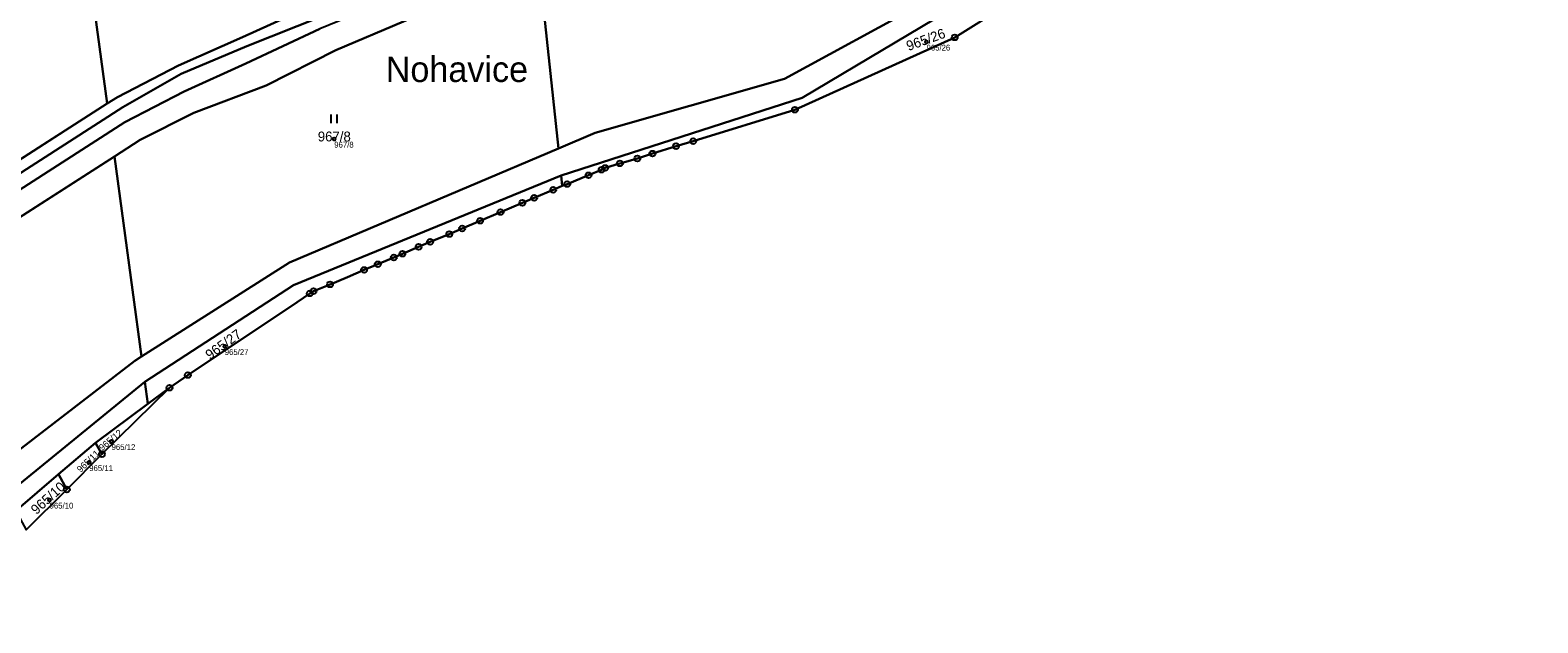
# Model space of a CAD drawing. Extents: x -603967 to -594699, y -1179315 to -1165625.
# Drawn here: x -596542.5 to -596282.7, y -1172863.1 to -1172760.8 of the extents above; entities that cross this region are included whole.
import ezdxf

# ---------------------------------------------------------------- set-up
doc = ezdxf.new("R2010")
doc.units = 0
for name, color, linetype in [('Definiční body', 7, 'Continuous'), ('Hranice parcel', 7, 'Continuous'), ('Parcelní čísla', 7, 'Continuous'), ('Polygon ku', 7, 'Continuous'), ('Polygon parcely', 7, 'Continuous'), ('Pop  PČ popisy', 7, 'Continuous'), ('Značky bodu BP', 7, 'Continuous'), ('Značky kultur', 7, 'Continuous')]:
    doc.layers.add(name, color=color, linetype=linetype)

msp = doc.modelspace()

# ---------------------------------------------------------------- linework, layer by layer
at = {"layer": 'Definiční body'}
for centre in [(-596388.03, -1172762.86994), (-596490.07, -1172779.60994), (-596508.94, -1172815.37994), (-596528.43, -1172831.75994), (-596532.28, -1172835.39994), (-596539.11, -1172841.85994)]:
    msp.add_circle(centre, 0.25, dxfattribs=at)
at = {"layer": 'Hranice parcel'}
for p, q in [((-596529.17, -1172773.51), (-596533.31, -1172742.84)), ((-596454.82, -1172749.41), (-596451.46, -1172781.26)), ((-596378.08, -1172758.96), (-596383.18, -1172762.1)), ((-596529.17, -1172773.51), (-596576.97, -1172804.22)), ((-596431.19, -1172780.86), (-596435.24, -1172782.14)), ((-596428.22, -1172780), (-596431.19, -1172780.86)), ((-596575.54, -1172813.17), (-596527.94, -1172782.63)), ((-596527.94, -1172782.63), (-596523.29, -1172817.13)), ((-596437.85, -1172782.97), (-596440.86, -1172783.82)), ((-596435.24, -1172782.14), (-596437.85, -1172782.97)), ((-596450.97, -1172785.94), (-596450.79, -1172787.71)), ((-596446.25, -1172785.87), (-596449.93, -1172787.39)), ((-596444.01, -1172784.91), (-596446.25, -1172785.87)), ((-596452.34, -1172788.38), (-596455.63, -1172789.77)), ((-596450.79, -1172787.71), (-596452.34, -1172788.38)), ((-596449.93, -1172787.39), (-596450.79, -1172787.71)), ((-596457.66, -1172790.62), (-596461.42, -1172792.22)), ((-596455.63, -1172789.77), (-596457.66, -1172790.62)), ((-596464.95, -1172793.71), (-596468.04, -1172795.06)), ((-596461.42, -1172792.22), (-596464.95, -1172793.71)), ((-596470.25, -1172796.01), (-596473.54, -1172797.36)), ((-596468.04, -1172795.06), (-596470.25, -1172796.01)), ((-596475.53, -1172798.21), (-596478.33, -1172799.4)), ((-596473.54, -1172797.36), (-596475.53, -1172798.21)), ((-596482.57, -1172801.22), (-596484.93, -1172802.2)), ((-596479.81, -1172800.05), (-596482.57, -1172801.22)), ((-596478.33, -1172799.4), (-596479.81, -1172800.05)), ((-596487.8, -1172803.42), (-596490.8, -1172804.69)), ((-596484.93, -1172802.2), (-596487.8, -1172803.42)), ((-596494.27, -1172806.25), (-596496.46, -1172807.78)), ((-596496.46, -1172807.78), (-596515.3, -1172820.33)), ((-596568.33, -1172858.72), (-596522.71, -1172821.48)), ((-596530.09, -1172833.97), (-596518.45, -1172822.52)), ((-596522.71, -1172821.48), (-596522.2, -1172825.27)), ((-596518.45, -1172822.52), (-596522.2, -1172825.27)), ((-596515.3, -1172820.33), (-596518.45, -1172822.52)), ((-596522.2, -1172825.27), (-596531.23, -1172832.04)), ((-596531.23, -1172832.04), (-596537.6, -1172837.45)), ((-596530.09, -1172833.97), (-596531.23, -1172832.04)), ((-596536.15, -1172840.06), (-596530.09, -1172833.97)), ((-596537.6, -1172837.45), (-596544.94, -1172843.73)), ((-596536.15, -1172840.06), (-596537.6, -1172837.45)), ((-596543.15, -1172847.02), (-596536.15, -1172840.06))]:
    msp.add_line(p, q, dxfattribs=at)
for points in [[(-596282.71, -1172606.41), (-596323.04, -1172633.72), (-596338.05, -1172648.46), (-596409.77, -1172721.29), (-596420.57, -1172729.8), (-596427.33, -1172733.94), (-596492.56, -1172760.62), (-596505.31, -1172766.57), (-596515.94, -1172771.42), (-596526.14, -1172776.69), (-596616.62, -1172834.97), (-596628.58, -1172840.47), (-596641.34, -1172844.81), (-596652.3, -1172846.43), (-596664.94, -1172847.35), (-596674.72, -1172845.64), (-596743.14, -1172834.08), (-596746.43, -1172833.81), (-596771.39, -1172831.78), (-596781.08, -1172832.38), (-596826.34, -1172838.31)], [(-596455.7, -1172741.09), (-596493.2, -1172756.33), (-596505.89, -1172762.07), (-596516.9, -1172766.93), (-596527.42, -1172772.38), (-596529.17, -1172773.51)], [(-596527.94, -1172782.63), (-596523.52, -1172779.79), (-596514.29, -1172775.08), (-596501.78, -1172770.38), (-596489.8, -1172764.27), (-596454.82, -1172749.41)], [(-596378.14, -1172748.32), (-596388.41, -1172756.14), (-596412.51, -1172769.22), (-596445.12, -1172778.57), (-596451.46, -1172781.26)], [(-596450.97, -1172785.94), (-596409.46, -1172772.54), (-596377.42, -1172753.4)], [(-597030.65, -1172838.75), (-597013.99, -1172836.28), (-596923.25, -1172839.27), (-596887.88, -1172838.93), (-596826.49, -1172836.21), (-596791.3, -1172830.85), (-596780.8, -1172829.58), (-596771.4, -1172829.16), (-596762.73, -1172828.99), (-596746.07, -1172831.01), (-596742.78, -1172831.4), (-596674.51, -1172842.58), (-596663.92, -1172844.44), (-596652.36, -1172843.65), (-596640.29, -1172841.7), (-596628.88, -1172837.67), (-596617.44, -1172832.7), (-596526.51, -1172774.12), (-596516.45, -1172768.35), (-596505.12, -1172763.62), (-596492.27, -1172758.51)], [(-596383.18, -1172762.1), (-596410.7, -1172774.56), (-596428.22, -1172780)], [(-596451.46, -1172781.26), (-596497.76, -1172800.94), (-596523.29, -1172817.13)], [(-596522.71, -1172821.48), (-596497.07, -1172804.83), (-596450.97, -1172785.94)], [(-596440.86, -1172783.82), (-596443.39, -1172784.61), (-596444.01, -1172784.91)], [(-596490.8, -1172804.69), (-596493.65, -1172805.86), (-596494.27, -1172806.25)], [(-596523.29, -1172817.13), (-596524.43, -1172817.86), (-596569.27, -1172852.4)]]:
    msp.add_lwpolyline(points, dxfattribs=at)
at = {"layer": 'Polygon ku'}
msp.add_lwpolyline([(-596543.15, -1172847.02), (-596536.15, -1172840.06), (-596530.09, -1172833.97), (-596518.45, -1172822.52), (-596515.3, -1172820.33), (-596496.46, -1172807.78), (-596494.27, -1172806.25), (-596493.65, -1172805.86), (-596490.8, -1172804.69), (-596487.8, -1172803.42), (-596484.93, -1172802.2), (-596482.57, -1172801.22), (-596479.81, -1172800.05), (-596478.33, -1172799.4), (-596475.53, -1172798.21), (-596473.54, -1172797.36), (-596470.25, -1172796.01), (-596468.04, -1172795.06), (-596464.95, -1172793.71), (-596461.42, -1172792.22), (-596457.66, -1172790.62), (-596455.63, -1172789.77), (-596452.34, -1172788.38), (-596450.79, -1172787.71), (-596449.93, -1172787.39), (-596446.25, -1172785.87), (-596444.01, -1172784.91), (-596443.39, -1172784.61), (-596440.86, -1172783.82), (-596437.85, -1172782.97), (-596435.24, -1172782.14), (-596431.19, -1172780.86), (-596428.22, -1172780), (-596410.7, -1172774.56), (-596383.18, -1172762.1), (-596378.08, -1172758.96)], dxfattribs=at)
at = {"layer": 'Polygon parcely'}
for points in [[(-596451.46, -1172781.26), (-596445.12, -1172778.57), (-596412.51, -1172769.22), (-596388.41, -1172756.14), (-596378.14, -1172748.32), (-596385.02, -1172699.98), (-596404.69, -1172719.8), (-596411.86, -1172727.1), (-596417.98, -1172732.33), (-596425.14, -1172736.69), (-596437.4, -1172742.01), (-596454.82, -1172749.41)], [(-596529.17, -1172773.51), (-596527.42, -1172772.38), (-596516.9, -1172766.93), (-596505.89, -1172762.07), (-596493.2, -1172756.33), (-596455.7, -1172741.09), (-596458.07, -1172718.56), (-596461.44, -1172719.86), (-596474.18, -1172724.06), (-596529.72, -1172741.59), (-596533.31, -1172742.84)], [(-596529.17, -1172773.51), (-596533.31, -1172742.84), (-596540.4, -1172745.31), (-596549.17, -1172748.72), (-596557.86, -1172753.53), (-596569.23, -1172760.56), (-596577.19, -1172765.87), (-596581.61, -1172768.92), (-596576.97, -1172804.22)], [(-596523.29, -1172817.13), (-596497.76, -1172800.94), (-596451.46, -1172781.26), (-596454.82, -1172749.41), (-596489.8, -1172764.27), (-596501.78, -1172770.38), (-596514.29, -1172775.08), (-596523.52, -1172779.79), (-596527.94, -1172782.63)], [(-596450.79, -1172787.71), (-596449.93, -1172787.39), (-596446.25, -1172785.87), (-596444.01, -1172784.91), (-596443.39, -1172784.61), (-596440.86, -1172783.82), (-596437.85, -1172782.97), (-596435.24, -1172782.14), (-596431.19, -1172780.86), (-596428.22, -1172780), (-596410.7, -1172774.56), (-596383.18, -1172762.1), (-596378.08, -1172758.96), (-596376.75, -1172758.14), (-596377.42, -1172753.4), (-596409.46, -1172772.54), (-596450.97, -1172785.94)], [(-596569.27, -1172852.4), (-596524.43, -1172817.86), (-596523.29, -1172817.13), (-596527.94, -1172782.63), (-596575.54, -1172813.17)], [(-596450.97, -1172785.94), (-596497.07, -1172804.83), (-596522.71, -1172821.48), (-596522.2, -1172825.27), (-596518.45, -1172822.52), (-596515.3, -1172820.33), (-596496.46, -1172807.78), (-596494.27, -1172806.25), (-596493.65, -1172805.86), (-596490.8, -1172804.69), (-596487.8, -1172803.42), (-596484.93, -1172802.2), (-596482.57, -1172801.22), (-596479.81, -1172800.05), (-596478.33, -1172799.4), (-596475.53, -1172798.21), (-596473.54, -1172797.36), (-596470.25, -1172796.01), (-596468.04, -1172795.06), (-596464.95, -1172793.71), (-596461.42, -1172792.22), (-596457.66, -1172790.62), (-596455.63, -1172789.77), (-596452.34, -1172788.38), (-596450.79, -1172787.71)], [(-596568.33, -1172858.72), (-596567.56, -1172863.07), (-596564.22, -1172860.21), (-596554.63, -1172852.01), (-596544.94, -1172843.73), (-596537.6, -1172837.45), (-596531.23, -1172832.04), (-596522.2, -1172825.27), (-596522.71, -1172821.48)], [(-596518.45, -1172822.52), (-596522.2, -1172825.27), (-596531.23, -1172832.04), (-596530.09, -1172833.97)], [(-596530.09, -1172833.97), (-596531.23, -1172832.04), (-596537.6, -1172837.45), (-596536.15, -1172840.06)], [(-596536.15, -1172840.06), (-596537.6, -1172837.45), (-596544.94, -1172843.73), (-596543.15, -1172847.02)]]:
    msp.add_lwpolyline(points, close=True, dxfattribs=at)
for points in [[(-596575.54, -1172813.17), (-596527.94, -1172782.63), (-596523.52, -1172779.79), (-596514.29, -1172775.08), (-596501.78, -1172770.38), (-596489.8, -1172764.27), (-596454.82, -1172749.41)], [(-596568.33, -1172858.72), (-596522.71, -1172821.48), (-596497.07, -1172804.83), (-596450.97, -1172785.94), (-596409.46, -1172772.54), (-596377.42, -1172753.4)], [(-596493.2, -1172756.33), (-596505.89, -1172762.07), (-596516.9, -1172766.93), (-596527.42, -1172772.38), (-596529.17, -1172773.51), (-596576.97, -1172804.22)], [(-596388.41, -1172756.14), (-596412.51, -1172769.22), (-596445.12, -1172778.57), (-596451.46, -1172781.26), (-596497.76, -1172800.94), (-596523.29, -1172817.13), (-596524.43, -1172817.86), (-596569.27, -1172852.4)], [(-597030.65, -1172838.75), (-597013.99, -1172836.28), (-596923.25, -1172839.27), (-596887.88, -1172838.93), (-596826.49, -1172836.21), (-596791.3, -1172830.85), (-596780.8, -1172829.58), (-596771.4, -1172829.16), (-596762.73, -1172828.99), (-596746.07, -1172831.01), (-596742.78, -1172831.4), (-596674.51, -1172842.58), (-596663.92, -1172844.44), (-596652.36, -1172843.65), (-596640.29, -1172841.7), (-596628.88, -1172837.67), (-596617.44, -1172832.7), (-596526.51, -1172774.12), (-596516.45, -1172768.35), (-596505.12, -1172763.62), (-596492.27, -1172758.51)], [(-596492.27, -1172758.51), (-596505.12, -1172763.62), (-596516.45, -1172768.35), (-596526.51, -1172774.12), (-596617.44, -1172832.7), (-596628.88, -1172837.67), (-596640.29, -1172841.7), (-596652.36, -1172843.65), (-596663.92, -1172844.44), (-596674.51, -1172842.58), (-596742.78, -1172831.4), (-596746.07, -1172831.01), (-596762.73, -1172828.99), (-596771.4, -1172829.16), (-596780.8, -1172829.58), (-596791.3, -1172830.85), (-596826.49, -1172836.21), (-596887.88, -1172838.93), (-596923.25, -1172839.27), (-597013.99, -1172836.28), (-597030.65, -1172838.75)], [(-597030.61, -1172841.59), (-597015.5, -1172838.83), (-596944.68, -1172841.22), (-596923.41, -1172841.93), (-596905.67, -1172841.75), (-596888.3, -1172841.17), (-596840.79, -1172839.31), (-596826.34, -1172838.31), (-596781.08, -1172832.38), (-596771.39, -1172831.78), (-596746.43, -1172833.81), (-596743.14, -1172834.08), (-596674.72, -1172845.64), (-596664.94, -1172847.35), (-596652.3, -1172846.43), (-596641.34, -1172844.81), (-596628.58, -1172840.47), (-596616.62, -1172834.97), (-596526.14, -1172776.69), (-596515.94, -1172771.42), (-596505.31, -1172766.57), (-596492.56, -1172760.62)], [(-596492.56, -1172760.62), (-596505.31, -1172766.57), (-596515.94, -1172771.42), (-596526.14, -1172776.69), (-596616.62, -1172834.97), (-596628.58, -1172840.47), (-596641.34, -1172844.81), (-596652.3, -1172846.43), (-596664.94, -1172847.35), (-596674.72, -1172845.64), (-596743.14, -1172834.08), (-596746.43, -1172833.81), (-596771.39, -1172831.78), (-596781.08, -1172832.38), (-596826.34, -1172838.31), (-596840.79, -1172839.31), (-596888.3, -1172841.17), (-596905.67, -1172841.75), (-596923.41, -1172841.93), (-596944.68, -1172841.22), (-597015.5, -1172838.83), (-597030.61, -1172841.59)]]:
    msp.add_lwpolyline(points, dxfattribs=at)
at = {"layer": 'Značky bodu BP'}
for centre, radius in [((-596383.18, -1172762.09988), 0.5), ((-596383.18, -1172762.09988), 0.0303), ((-596410.7, -1172774.55988), 0.5), ((-596410.7, -1172774.55988), 0.0303), ((-596431.19, -1172780.85988), 0.5), ((-596431.19, -1172780.85988), 0.0303), ((-596428.22, -1172779.99988), 0.5), ((-596428.22, -1172779.99988), 0.0303), ((-596440.86, -1172783.81988), 0.5), ((-596437.85, -1172782.96988), 0.5), ((-596437.85, -1172782.96988), 0.0303), ((-596435.24, -1172782.13988), 0.5), ((-596435.24, -1172782.13988), 0.0303), ((-596446.25, -1172785.86988), 0.5), ((-596446.25, -1172785.86988), 0.0303), ((-596444.01, -1172784.90988), 0.5), ((-596444.01, -1172784.90988), 0.0303), ((-596443.39, -1172784.60988), 0.5), ((-596443.39, -1172784.60988), 0.0303), ((-596440.86, -1172783.81988), 0.0303), ((-596452.34, -1172788.37988), 0.5), ((-596452.34, -1172788.37988), 0.0303), ((-596449.93, -1172787.38988), 0.5), ((-596449.93, -1172787.38988), 0.0303), ((-596457.66, -1172790.61988), 0.5), ((-596457.66, -1172790.61988), 0.0303), ((-596455.63, -1172789.76988), 0.5), ((-596455.63, -1172789.76988), 0.0303), ((-596464.95, -1172793.70988), 0.5), ((-596464.95, -1172793.70988), 0.0303), ((-596461.42, -1172792.21988), 0.5), ((-596461.42, -1172792.21988), 0.0303), ((-596470.25, -1172796.00988), 0.5), ((-596470.25, -1172796.00988), 0.0303), ((-596468.04, -1172795.05988), 0.5), ((-596468.04, -1172795.05988), 0.0303), ((-596478.33, -1172799.39988), 0.5), ((-596475.53, -1172798.20988), 0.5), ((-596475.53, -1172798.20988), 0.0303), ((-596473.54, -1172797.35988), 0.5), ((-596473.54, -1172797.35988), 0.0303), ((-596484.93, -1172802.19988), 0.5), ((-596482.57, -1172801.21988), 0.5), ((-596482.57, -1172801.21988), 0.0303), ((-596479.81, -1172800.04988), 0.5), ((-596479.81, -1172800.04988), 0.0303), ((-596478.33, -1172799.39988), 0.0303), ((-596490.8, -1172804.68988), 0.5), ((-596484.93, -1172802.19988), 0.0303), ((-596494.27, -1172806.24988), 0.5), ((-596494.27, -1172806.24988), 0.0303), ((-596493.65, -1172805.85988), 0.5), ((-596493.65, -1172805.85988), 0.0303), ((-596490.8, -1172804.68988), 0.0303), ((-596515.3, -1172820.32988), 0.5), ((-596518.45, -1172822.51988), 0.5), ((-596518.45, -1172822.51988), 0.0303), ((-596515.3, -1172820.32988), 0.0303), ((-596530.09, -1172833.96988), 0.5), ((-596530.09, -1172833.96988), 0.0303), ((-596536.15, -1172840.05988), 0.5), ((-596536.15, -1172840.05988), 0.0303)]:
    msp.add_circle(centre, radius, dxfattribs=at)
at = {"layer": 'Značky kultur'}
for p, q in [((-596490.581, -1172776.91), (-596490.581, -1172775.41)), ((-596489.58, -1172776.91), (-596489.58, -1172775.41))]:
    msp.add_line(p, q, dxfattribs=at)

# ---------------------------------------------------------------- texts
at = {"layer": 'Definiční body'}
for s, p in [('965/26', (-596388.03, -1172764.359)), ('967/8', (-596490.07, -1172781.099)), ('965/27', (-596508.94, -1172816.869)), ('965/12', (-596528.43, -1172833.249)), ('965/11', (-596532.28, -1172836.889)), ('965/10', (-596539.11, -1172843.349))]:
    msp.add_text(s, height=0.999996, dxfattribs=at).set_placement(p)
at = {"layer": 'Parcelní čísla'}
for s, height, rotation, p in [('965/26', 1.699998, 20, (-596391.141, -1172764.454)), ('965/27', 1.699998, 36, (-596511.494, -1172817.761)), ('965/12', 1.14, 40, (-596530.027, -1172833.472)), ('965/11', 1.14, 43.9999972, (-596533.754, -1172837.219)), ('965/10', 1.699998, 42, (-596541.401, -1172844.495))]:
    msp.add_text(s, height=height, rotation=rotation, dxfattribs=at).set_placement(p)
msp.add_text('967/8', height=1.699998, dxfattribs=at).set_placement((-596492.906, -1172780.035))
at = {"layer": 'Pop  PČ popisy'}
msp.add_text('Nohavice', height=4.399998, dxfattribs=at).set_placement((-596481.206, -1172769.79))

doc.saveas('drawing.dxf')
